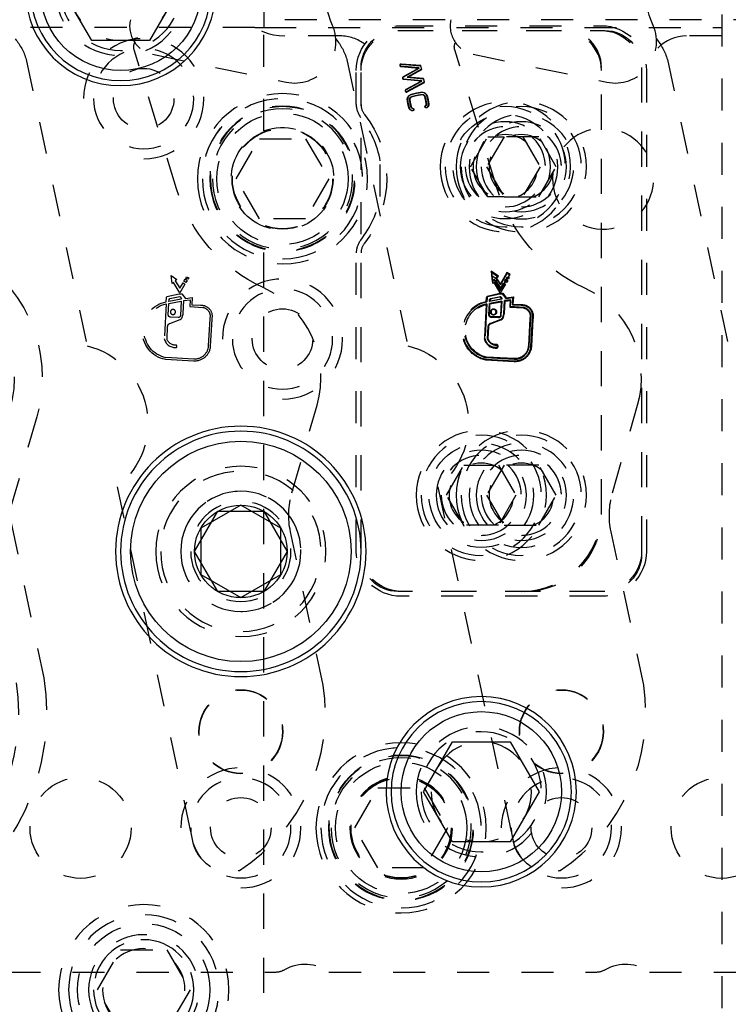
# Model space of a CAD drawing. Header units: inches. Extents: x 3 to 289, y 4 to 291.
# Tile 613 of 634: x 233.53 to 235.74, y 169.09 to 172.17. Entities that reach past the tile are written whole.
import ezdxf

# ---------------------------------------------------------------- set-up
doc = ezdxf.new("R2010")
doc.units = ezdxf.units.IN
doc.header["$LTSCALE"] = 0.5
doc.header["$MEASUREMENT"] = 0
doc.linetypes.add('HIDDEN', pattern=[0.225, 0.15, -0.075])
doc.layers.add('MFB', color=7, linetype='Continuous')

msp = doc.modelspace()

# ---------------------------------------------------------------- linework, layer by layer
at = {"layer": 'MFB', "color": 254, "linetype": 'HIDDEN'}
for p, q in [((235.721, 176.3821), (235.721, 165.3821)), ((234.2932, 172.4419), (234.2932, 172.1419)), ((234.2932, 172.4419), (234.2932, 172.1419)), ((236.858, 172.1652), (234.358, 172.1652)), ((234.721, 172.1471), (235.346, 172.1471)), ((234.265, 172.1419), (232.9152, 172.1419)), ((234.265, 172.1419), (234.2932, 172.1419)), ((234.2932, 171.8188), (234.2932, 172.1419)), ((234.2932, 172.1419), (235.721, 172.1419)), ((234.2932, 171.8188), (234.2932, 172.1419)), ((234.531, 172.1152), (234.358, 172.1152)), ((234.711, 172.1321), (235.356, 172.1321)), ((234.721, 172.1321), (235.346, 172.1321)), ((235.721, 172.1152), (235.611, 172.1152)), ((234.0207, 171.6387), (233.8883, 172.0718)), ((233.9458, 172.0579), (234.3624, 171.971)), ((235.0207, 171.6387), (234.8883, 172.0718)), ((234.9458, 172.0579), (235.3624, 171.971)), ((233.5516, 172.0418), (233.7415, 171.1484)), ((234.5516, 172.0418), (234.7415, 171.1484)), ((234.7205, 172.0205), (234.7204, 172.0196)), ((234.7767, 172.0159), (234.7205, 172.0205)), ((234.721, 172.0267), (234.7211, 172.0276)), ((234.721, 172.0267), (234.7819, 172.0217)), ((234.7826, 172.0225), (234.7211, 172.0276)), ((234.7819, 172.0217), (234.7826, 172.0225)), ((234.7819, 172.0217), (234.7841, 172.0111)), ((234.7851, 172.0106), (234.7826, 172.0225)), ((235.5516, 172.0418), (235.7415, 171.1484)), ((234.581, 171.9011), (234.581, 172.0071)), ((234.596, 170.4971), (234.596, 172.0171)), ((234.596, 171.9011), (234.596, 172.0071)), ((234.7204, 172.0196), (234.776, 172.0151)), ((234.7761, 172.0147), (234.7272, 171.9873)), ((234.7277, 171.9866), (234.7771, 172.0143)), ((234.7841, 172.0111), (234.7395, 171.9861)), ((234.7424, 171.9867), (234.7851, 172.0106)), ((234.7767, 172.0159), (234.776, 172.0151)), ((234.776, 172.0151), (234.7761, 172.0147)), ((234.7771, 172.0143), (234.7761, 172.0147)), ((234.7771, 172.0143), (234.7767, 172.0159)), ((234.7841, 172.0111), (234.7851, 172.0106)), ((235.346, 170.6221), (235.346, 172.0171)), ((235.346, 170.6321), (235.346, 172.0071)), ((235.471, 172.0171), (235.471, 170.4971)), ((235.471, 172.0071), (235.471, 170.5071)), ((235.486, 172.0071), (235.486, 170.5071)), ((234.7277, 171.9866), (234.7272, 171.9873)), ((234.7289, 171.9808), (234.7288, 171.9799)), ((234.7288, 171.9799), (234.7846, 171.9747)), ((234.7853, 171.9755), (234.7289, 171.9808)), ((234.7846, 171.9744), (234.7357, 171.9476)), ((234.7361, 171.9469), (234.7856, 171.974)), ((234.7927, 171.9707), (234.7392, 171.9414)), ((234.7395, 171.9861), (234.7424, 171.9867)), ((234.7395, 171.9861), (234.7904, 171.9813)), ((234.7396, 171.9406), (234.7937, 171.9703)), ((234.7912, 171.9822), (234.7424, 171.9867)), ((234.7853, 171.9755), (234.7846, 171.9747)), ((234.7846, 171.9747), (234.7846, 171.9744)), ((234.7856, 171.974), (234.7846, 171.9744)), ((234.7856, 171.974), (234.7853, 171.9755)), ((234.7904, 171.9813), (234.7912, 171.9822)), ((234.7904, 171.9813), (234.7927, 171.9707)), ((234.7937, 171.9703), (234.7912, 171.9822)), ((234.7927, 171.9707), (234.7937, 171.9703)), ((234.7361, 171.9469), (234.7357, 171.9476)), ((234.7392, 171.9414), (234.7396, 171.9406)), ((234.7519, 171.9317), (234.7517, 171.9326)), ((234.7847, 171.9387), (234.7845, 171.9396)), ((234.7854, 171.9325), (234.7855, 171.9316)), ((234.7411, 171.9144), (234.7402, 171.9143)), ((234.7473, 171.9154), (234.7481, 171.9155)), ((234.7538, 171.9258), (234.754, 171.9249)), ((234.7956, 171.9256), (234.7947, 171.9254)), ((234.7976, 171.8972), (234.7971, 171.8979)), ((234.8003, 171.9033), (234.7994, 171.9032)), ((234.8016, 171.9273), (234.8025, 171.9275)), ((234.8064, 171.9042), (234.8073, 171.9044)), ((234.7461, 171.8913), (234.7452, 171.8911)), ((234.7521, 171.893), (234.753, 171.8932)), ((234.756, 171.8824), (234.7558, 171.8816)), ((234.757, 171.8886), (234.7572, 171.8895)), ((234.801, 171.892), (234.8015, 171.8913)), ((234.2067, 171.6696), (234.2788, 171.7946)), ((234.2788, 171.7946), (234.4232, 171.7946)), ((234.4232, 171.7946), (234.4953, 171.6696)), ((234.9377, 171.7071), (234.9919, 171.8009)), ((235.0419, 171.8009), (234.9877, 171.7071)), ((234.9919, 171.8009), (235.0419, 171.8009)), ((235.1501, 171.8009), (235.0419, 171.8009)), ((235.1001, 171.8009), (235.1543, 171.7071)), ((235.2043, 171.7071), (235.1501, 171.8009)), ((234.656, 171.6142), (234.656, 171.7251)), ((234.9919, 171.6134), (234.9377, 171.7071)), ((234.9877, 171.7071), (235.0419, 171.6134)), ((235.1543, 171.7071), (235.1001, 171.6134)), ((235.1501, 171.6134), (235.2043, 171.7071)), ((234.2788, 171.5446), (234.2067, 171.6696)), ((234.4953, 171.6696), (234.4232, 171.5446)), ((235.0419, 171.6134), (234.9919, 171.6134)), ((235.0419, 171.6134), (235.1501, 171.6134)), ((234.4232, 171.5446), (234.2788, 171.5446)), ((234.2932, 169.1294), (234.2932, 171.5204)), ((234.2932, 169.1394), (234.2932, 171.5204)), ((234.581, 170.5071), (234.581, 171.4381)), ((234.596, 170.5071), (234.596, 171.4381)), ((235.0017, 171.3813), (235.0054, 171.3491)), ((235.0039, 171.3776), (235.0017, 171.3813)), ((235.0244, 171.3656), (235.0017, 171.3813)), ((235.0067, 171.3525), (235.0039, 171.3776)), ((235.0039, 171.3776), (235.0215, 171.3655)), ((235.0507, 171.3767), (235.031, 171.3419)), ((235.0514, 171.3743), (235.0507, 171.3767)), ((235.0611, 171.3708), (235.0507, 171.3767)), ((234.0067, 171.3425), (234.0039, 171.3676)), ((234.0039, 171.3676), (234.0215, 171.3555)), ((234.0112, 171.3462), (234.0067, 171.3425)), ((234.0303, 171.314), (234.0112, 171.3462)), ((234.0215, 171.3555), (234.0161, 171.3507)), ((234.0161, 171.3507), (234.0311, 171.3286)), ((234.0311, 171.3286), (234.0406, 171.3453)), ((234.0406, 171.3453), (234.0467, 171.3408)), ((234.0436, 171.3501), (234.0474, 171.3569)), ((234.0498, 171.3463), (234.0436, 171.3501)), ((234.0474, 171.3569), (234.0535, 171.3523)), ((234.0493, 171.3597), (234.0518, 171.364)), ((234.0555, 171.3559), (234.0493, 171.3597)), ((234.0535, 171.3523), (234.0498, 171.3463)), ((234.0518, 171.364), (234.0583, 171.3604)), ((234.0583, 171.3604), (234.0555, 171.3559)), ((235.0039, 171.3676), (235.0215, 171.3555)), ((235.0067, 171.3425), (235.0039, 171.3676)), ((235.0054, 171.3491), (235.0107, 171.3535)), ((235.0067, 171.3525), (235.0054, 171.3491)), ((235.0112, 171.3562), (235.0067, 171.3525)), ((235.0112, 171.3462), (235.0067, 171.3425)), ((235.0112, 171.3562), (235.0107, 171.3535)), ((235.0107, 171.3535), (235.0303, 171.3206)), ((235.0303, 171.324), (235.0112, 171.3562)), ((235.0303, 171.314), (235.0112, 171.3462)), ((235.0215, 171.3655), (235.0161, 171.3607)), ((235.0161, 171.3607), (235.0184, 171.3604)), ((235.0161, 171.3607), (235.018, 171.3579)), ((235.0203, 171.3544), (235.0161, 171.3507)), ((235.0161, 171.3507), (235.0311, 171.3286)), ((235.018, 171.3579), (235.0311, 171.3386)), ((235.0184, 171.3604), (235.0244, 171.3656)), ((235.031, 171.3419), (235.0184, 171.3604)), ((235.0215, 171.3555), (235.0203, 171.3544)), ((235.0215, 171.3655), (235.0244, 171.3656)), ((235.0303, 171.3206), (235.0611, 171.3708)), ((235.0456, 171.3489), (235.0303, 171.324)), ((235.0311, 171.3386), (235.0514, 171.3743)), ((235.0311, 171.3286), (235.0406, 171.3453)), ((235.0406, 171.3453), (235.0467, 171.3408)), ((235.0436, 171.3501), (235.0474, 171.3569)), ((235.0456, 171.3489), (235.0436, 171.3501)), ((235.0586, 171.3702), (235.0456, 171.3489)), ((235.0498, 171.3463), (235.0456, 171.3489)), ((235.0474, 171.3569), (235.0535, 171.3523)), ((235.0493, 171.3597), (235.0518, 171.364)), ((235.0514, 171.3584), (235.0493, 171.3597)), ((235.0535, 171.3523), (235.0498, 171.3463)), ((235.0514, 171.3743), (235.0586, 171.3702)), ((235.0555, 171.3559), (235.0514, 171.3584)), ((235.0518, 171.364), (235.0541, 171.3627)), ((235.0541, 171.3627), (235.0583, 171.3604)), ((235.0583, 171.3604), (235.0555, 171.3559)), ((235.0586, 171.3702), (235.0611, 171.3708)), ((234.0467, 171.3408), (234.0303, 171.314)), ((235.0467, 171.3408), (235.0303, 171.314)), ((235.0303, 171.324), (235.0303, 171.3206)), ((235.0311, 171.3386), (235.031, 171.3419)), ((233.9883, 171.2855), (233.9891, 171.2991)), ((233.9891, 171.2991), (233.9906, 171.3018)), ((233.9906, 171.3018), (234.029, 171.311)), ((233.9965, 171.2806), (234.0348, 171.2877)), ((234.0351, 171.2941), (233.9968, 171.287)), ((233.9968, 171.287), (233.9971, 171.293)), ((233.9971, 171.293), (233.9994, 171.2963)), ((233.9994, 171.2963), (234.0307, 171.3024)), ((234.029, 171.311), (234.0374, 171.3105)), ((234.0307, 171.3024), (234.0315, 171.3017)), ((234.0348, 171.2877), (234.0325, 171.2433)), ((234.0374, 171.3105), (234.0483, 171.2965)), ((234.0413, 171.2496), (234.0434, 171.2895)), ((234.0434, 171.2895), (234.0625, 171.292)), ((234.0483, 171.2965), (234.0692, 171.2992)), ((234.0625, 171.292), (234.0614, 171.2707)), ((234.0692, 171.2992), (234.068, 171.2766)), ((234.9867, 171.2869), (234.9873, 171.2996)), ((234.9883, 171.2855), (234.9867, 171.2869)), ((234.9873, 171.2996), (234.9894, 171.3033)), ((234.9891, 171.2991), (234.9873, 171.2996)), ((234.9891, 171.2991), (234.9883, 171.2855)), ((234.9883, 171.2855), (234.9891, 171.2991)), ((234.9906, 171.3018), (234.9891, 171.2991)), ((234.9891, 171.2991), (234.9906, 171.3018)), ((234.9894, 171.3033), (235.0289, 171.3127)), ((234.9906, 171.3018), (234.9894, 171.3033)), ((235.029, 171.311), (234.9906, 171.3018)), ((234.9906, 171.3018), (235.029, 171.311)), ((235.0348, 171.2877), (234.9965, 171.2806)), ((234.9965, 171.2806), (235.0348, 171.2877)), ((235.0351, 171.2941), (234.9968, 171.287)), ((235.0351, 171.2941), (234.9968, 171.287)), ((234.9968, 171.287), (234.9971, 171.293)), ((234.9968, 171.287), (234.9971, 171.293)), ((234.9968, 171.287), (234.9987, 171.2892)), ((234.9971, 171.293), (234.9994, 171.2963)), ((234.9971, 171.293), (234.9994, 171.2963)), ((234.9971, 171.293), (234.9989, 171.2924)), ((234.9982, 171.2791), (235.0329, 171.2855)), ((234.9987, 171.2892), (235.0332, 171.2955)), ((234.9989, 171.2924), (234.9987, 171.2892)), ((235.0005, 171.2948), (234.9989, 171.2924)), ((234.9994, 171.2963), (235.0307, 171.3024)), ((234.9994, 171.2963), (235.0307, 171.3024)), ((234.9994, 171.2963), (235.0005, 171.2948)), ((235.0302, 171.3005), (235.0005, 171.2948)), ((235.029, 171.311), (235.0289, 171.3127)), ((235.0289, 171.3127), (235.0383, 171.3122)), ((235.0374, 171.3105), (235.029, 171.311)), ((235.029, 171.311), (235.0374, 171.3105)), ((235.0307, 171.3024), (235.0302, 171.3005)), ((235.0304, 171.3003), (235.0302, 171.3005)), ((235.0315, 171.3017), (235.0304, 171.3003)), ((235.0307, 171.3024), (235.0315, 171.3017)), ((235.0307, 171.3024), (235.0315, 171.3017)), ((235.0329, 171.2855), (235.0307, 171.2434)), ((235.0325, 171.2433), (235.0348, 171.2877)), ((235.0348, 171.2877), (235.0325, 171.2433)), ((235.0348, 171.2877), (235.0329, 171.2855)), ((235.0351, 171.2941), (235.0332, 171.2955)), ((235.0374, 171.3105), (235.0383, 171.3122)), ((235.0483, 171.2965), (235.0374, 171.3105)), ((235.0374, 171.3105), (235.0483, 171.2965)), ((235.0383, 171.3122), (235.049, 171.2983)), ((235.0434, 171.2895), (235.0413, 171.2496)), ((235.0413, 171.2496), (235.0434, 171.2895)), ((235.043, 171.2495), (235.045, 171.288)), ((235.0625, 171.292), (235.0434, 171.2895)), ((235.0434, 171.2895), (235.0625, 171.292)), ((235.0434, 171.2895), (235.045, 171.288)), ((235.045, 171.288), (235.0607, 171.29)), ((235.0692, 171.2992), (235.0483, 171.2965)), ((235.0483, 171.2965), (235.0692, 171.2992)), ((235.0483, 171.2965), (235.049, 171.2983)), ((235.049, 171.2983), (235.071, 171.3012)), ((235.0607, 171.29), (235.0596, 171.269)), ((235.0625, 171.292), (235.0607, 171.29)), ((235.0614, 171.2707), (235.0625, 171.292)), ((235.0625, 171.292), (235.0614, 171.2707)), ((235.068, 171.2766), (235.0692, 171.2992)), ((235.0692, 171.2992), (235.068, 171.2766)), ((235.0692, 171.2992), (235.071, 171.3012)), ((235.071, 171.3012), (235.0698, 171.2783)), ((233.988, 171.279), (233.9824, 171.1715)), ((233.9946, 171.2453), (233.9965, 171.2806)), ((234.0614, 171.2707), (234.1023, 171.2685)), ((234.068, 171.2766), (234.0953, 171.2752)), ((234.9861, 171.2768), (234.9806, 171.1714)), ((234.9824, 171.1715), (234.988, 171.279)), ((234.988, 171.279), (234.9824, 171.1715)), ((234.988, 171.279), (234.9861, 171.2768)), ((234.9965, 171.2806), (234.9946, 171.2453)), ((234.9946, 171.2453), (234.9965, 171.2806)), ((234.9964, 171.2452), (234.9982, 171.2791)), ((234.9965, 171.2806), (234.9982, 171.2791)), ((235.0614, 171.2707), (235.0596, 171.269)), ((235.0596, 171.269), (235.1021, 171.2668)), ((235.1023, 171.2685), (235.0614, 171.2707)), ((235.0614, 171.2707), (235.1023, 171.2685)), ((235.068, 171.2766), (235.0698, 171.2783)), ((235.0953, 171.2752), (235.068, 171.2766)), ((235.068, 171.2766), (235.0953, 171.2752)), ((235.0698, 171.2783), (235.0952, 171.2769)), ((235.0953, 171.2752), (235.0952, 171.2769)), ((235.1023, 171.2685), (235.1021, 171.2668)), ((233.9996, 171.2185), (234.0318, 171.2307)), ((234.0251, 171.2367), (234.0013, 171.2379)), ((234.0383, 171.2377), (234.0409, 171.2474)), ((234.1241, 171.2331), (234.1196, 171.1481)), ((234.1303, 171.2321), (234.1258, 171.1477)), ((234.9946, 171.2453), (234.9964, 171.2452)), ((235.0318, 171.2307), (234.9996, 171.2185)), ((234.9996, 171.2185), (235.0318, 171.2307)), ((235.0002, 171.2168), (235.0324, 171.229)), ((235.0013, 171.2379), (235.0014, 171.2397)), ((235.0013, 171.2379), (235.0251, 171.2367)), ((235.0251, 171.2367), (235.0013, 171.2379)), ((235.0252, 171.2384), (235.0014, 171.2397)), ((235.0251, 171.2367), (235.0252, 171.2384)), ((235.0325, 171.2433), (235.0307, 171.2434)), ((235.0318, 171.2307), (235.0324, 171.229)), ((235.0409, 171.2474), (235.0383, 171.2377)), ((235.0383, 171.2377), (235.0409, 171.2474)), ((235.0383, 171.2377), (235.04, 171.2373)), ((235.04, 171.2373), (235.0426, 171.2469)), ((235.0409, 171.2474), (235.0426, 171.2469)), ((235.0413, 171.2496), (235.043, 171.2495)), ((235.1223, 171.2334), (235.1178, 171.1482)), ((235.1196, 171.1481), (235.1241, 171.2331)), ((235.1241, 171.2331), (235.1196, 171.1481)), ((235.1241, 171.2331), (235.1223, 171.2334)), ((235.1258, 171.1477), (235.1303, 171.2321)), ((235.1303, 171.2321), (235.1258, 171.1477)), ((235.132, 171.2318), (235.1276, 171.1476)), ((235.1303, 171.2321), (235.132, 171.2318)), ((233.9907, 171.1697), (233.9927, 171.2092)), ((234.9927, 171.2092), (234.9907, 171.1697)), ((234.9907, 171.1697), (234.9927, 171.2092)), ((234.9925, 171.1699), (234.9945, 171.2091)), ((234.9927, 171.2092), (234.9945, 171.2091)), ((234.9996, 171.2185), (235.0002, 171.2168)), ((234.9824, 171.1715), (234.9806, 171.1714)), ((234.9907, 171.1697), (234.9925, 171.1699)), ((235.1196, 171.1481), (235.1178, 171.1482)), ((235.1258, 171.1477), (235.1276, 171.1476)), ((234.0736, 171.1007), (233.9859, 171.1053)), ((234.0739, 171.1069), (233.9867, 171.1115)), ((234.9859, 171.1053), (234.9857, 171.1035)), ((235.0735, 171.0989), (234.9857, 171.1035)), ((234.9859, 171.1053), (235.0736, 171.1007)), ((235.0736, 171.1007), (234.9859, 171.1053)), ((234.9867, 171.1115), (234.987, 171.1132)), ((234.9867, 171.1115), (235.0739, 171.1069)), ((235.0739, 171.1069), (234.9867, 171.1115)), ((235.074, 171.1087), (234.987, 171.1132)), ((235.0736, 171.1007), (235.0735, 171.0989)), ((235.0739, 171.1069), (235.074, 171.1087)), ((234.3802, 170.6895), (234.4587, 170.9633)), ((235.3802, 170.6895), (235.4587, 170.9633)), ((233.5846, 170.9272), (233.5061, 170.6533)), ((234.8627, 170.6821), (234.9169, 170.7759)), ((234.9169, 170.7759), (235.0251, 170.7759)), ((235.0419, 170.7759), (234.9877, 170.6821)), ((235.0251, 170.7759), (235.0793, 170.6821)), ((235.1501, 170.7759), (235.0419, 170.7759)), ((235.2043, 170.6821), (235.1501, 170.7759)), ((233.835, 170.7086), (234.07, 169.6033)), ((234.835, 170.7086), (235.07, 169.6033)), ((234.9169, 170.5884), (234.8627, 170.6821)), ((234.9877, 170.6821), (235.0419, 170.5884)), ((235.0793, 170.6821), (235.0251, 170.5884)), ((235.1501, 170.5884), (235.2043, 170.6821)), ((233.5041, 170.5958), (233.6067, 170.1129)), ((235.0251, 170.5884), (234.9169, 170.5884)), ((235.0419, 170.5884), (235.1501, 170.5884)), ((234.4778, 170.0894), (234.376, 170.5686)), ((235.4778, 170.0894), (235.376, 170.5686)), ((235.356, 170.3821), (234.711, 170.3821)), ((235.346, 170.3821), (234.721, 170.3821)), ((235.346, 170.3671), (234.721, 170.3671)), ((234.5767, 169.6446), (234.6488, 169.7696)), ((234.6488, 169.7696), (234.7932, 169.7696)), ((234.7932, 169.7696), (234.8653, 169.6446)), ((234.6488, 169.5196), (234.5767, 169.6446)), ((234.8644, 169.6429), (234.7932, 169.5196)), ((234.8653, 169.6446), (234.8644, 169.6429)), ((234.7932, 169.5196), (234.6488, 169.5196)), ((233.7738, 169.1394), (233.846, 169.2644)), ((233.846, 169.2644), (233.9903, 169.2644)), ((233.9903, 169.2644), (234.0625, 169.1394)), ((233.496, 169.1946), (234.3275, 169.1946)), ((234.496, 169.1946), (235.3275, 169.1946)), ((235.496, 169.1946), (236.3275, 169.1946)), ((233.846, 169.0144), (233.7738, 169.1394)), ((234.0625, 169.1394), (233.9903, 169.0144))]:
    msp.add_line(p, q, dxfattribs=at)
at = {"layer": 'MFB', "color": 132, "linetype": 'Continuous'}
for p, q in [((233.7558, 172.1009), (233.6656, 172.2571)), ((234.0264, 172.2571), (233.9362, 172.1009)), ((233.9362, 172.1009), (233.7558, 172.1009)), ((234.7906, 169.7571), (234.8808, 169.9134)), ((234.8808, 169.9134), (235.0612, 169.9134)), ((235.0612, 169.9134), (235.1514, 169.7571)), ((234.8808, 169.6009), (234.7906, 169.7571)), ((235.1514, 169.7571), (235.0612, 169.6009)), ((235.0612, 169.6009), (234.8808, 169.6009))]:
    msp.add_line(p, q, dxfattribs=at)
at = {"layer": 'MFB', "color": 4, "linetype": 'Continuous'}
for p, q in [((234.221, 170.6514), (234.096, 170.5793)), ((234.346, 170.5793), (234.221, 170.6514)), ((234.096, 170.5793), (234.096, 170.4349)), ((234.346, 170.4349), (234.346, 170.5793)), ((234.096, 170.4349), (234.221, 170.3628)), ((234.221, 170.3628), (234.346, 170.4349))]:
    msp.add_line(p, q, dxfattribs=at)
at = {"layer": 'MFB', "color": 136, "linetype": 'Continuous'}
for p, q in [((234.0767, 170.5071), (234.1488, 170.6321)), ((234.1488, 170.6321), (234.2932, 170.6321)), ((234.2932, 170.6321), (234.3653, 170.5071)), ((234.1488, 170.3821), (234.0767, 170.5071)), ((234.3653, 170.5071), (234.2932, 170.3821)), ((234.2932, 170.3821), (234.1488, 170.3821))]:
    msp.add_line(p, q, dxfattribs=at)
at = {"layer": 'MFB', "color": 254, "linetype": 'Continuous', "extrusion": (0, 0, -1)}
for centre, radius in [((-233.846, 172.2571), 0.2969), ((-234.221, 170.5071), 0.3906), ((-234.971, 169.7571), 0.2969)]:
    msp.add_circle(centre, radius, dxfattribs=at)
at = {"layer": 'MFB', "color": 132, "linetype": 'Continuous', "extrusion": (0, 0, -1)}
for centre in [(-233.846, 172.2571), (-234.971, 169.7571)]:
    msp.add_circle(centre, 0.2812, dxfattribs=at)
at = {"layer": 'MFB', "color": 132, "linetype": 'Continuous'}
for centre in [(233.846, 172.2571), (234.971, 169.7571)]:
    msp.add_circle(centre, 0.25, dxfattribs=at)
at = {"layer": 'MFB', "color": 254, "linetype": 'HIDDEN', "extrusion": (0, 0, -1)}
for centre, radius in [((-233.846, 172.2571), 0.2031), ((-233.846, 172.2571), 0.1875), ((-233.846, 172.2571), 0.1563), ((-233.918, 171.9196), 0.1563), ((-234.351, 171.6696), 0.2656), ((-234.351, 171.6696), 0.25), ((-235.046, 171.7071), 0.2031), ((-235.096, 171.7071), 0.2031), ((-234.351, 171.6696), 0.2266), ((-234.351, 171.6696), 0.225), ((-234.351, 171.6696), 0.2187), ((-235.046, 171.7071), 0.1875), ((-235.096, 171.7071), 0.1875), ((-235.096, 171.7071), 0.163), ((-235.046, 171.7071), 0.1406), ((-235.096, 171.7071), 0.1406), ((-235.046, 171.7071), 0.125), ((-235.046, 171.7071), 0.1005), ((-235.096, 171.7071), 0.125), ((-235.096, 171.7071), 0.1005), ((-234.351, 171.1696), 0.1563), ((-234.0092, 171.2541), 0.00784), ((-235.0092, 171.2541), 0.00784), ((-235.0092, 171.2541), 0.00784), ((-234.971, 170.6821), 0.2031), ((-235.096, 170.6821), 0.2031), ((-234.971, 170.6821), 0.1875), ((-235.096, 170.6821), 0.1875), ((-234.971, 170.6821), 0.1406), ((-235.096, 170.6821), 0.163), ((-235.096, 170.6821), 0.1406), ((-234.971, 170.6821), 0.125), ((-235.096, 170.6821), 0.125), ((-234.221, 170.5071), 0.2656), ((-234.971, 170.6821), 0.1005), ((-235.096, 170.6821), 0.1005), ((-234.221, 170.5071), 0.25), ((-234.221, 170.5071), 0.1875), ((-234.221, 170.5071), 0.1563), ((-234.971, 169.7571), 0.2031), ((-234.971, 169.7571), 0.1875), ((-234.721, 169.6446), 0.2656), ((-234.971, 169.7571), 0.1563), ((-234.721, 169.6446), 0.25), ((-234.721, 169.6446), 0.2266), ((-234.721, 169.6446), 0.225), ((-234.721, 169.6446), 0.2187), ((-234.221, 169.6446), 0.1563), ((-234.721, 169.6446), 0.16), ((-235.221, 169.6446), 0.1563), ((-233.9182, 169.1394), 0.2656), ((-233.9182, 169.1394), 0.2344), ((-233.9182, 169.1394), 0.1719), ((-233.9182, 169.1394), 0.1563), ((-233.9182, 169.1394), 0.1285)]:
    msp.add_circle(centre, radius, dxfattribs=at)
at = {"layer": 'MFB', "color": 254, "linetype": 'HIDDEN'}
for centre, radius in [((233.918, 171.9196), 0.0945), ((234.351, 171.6696), 0.205), ((235.046, 171.7071), 0.163), ((234.351, 171.6696), 0.1575), ((234.351, 171.6696), 0.1563), ((234.351, 171.6696), 0.1563), ((234.351, 171.1696), 0.0945), ((235.0092, 171.2541), 0.0096), ((234.971, 170.6821), 0.163), ((234.221, 169.9446), 0.131), ((234.221, 169.9446), 0.13), ((235.221, 169.9446), 0.131), ((235.221, 169.9446), 0.13), ((234.721, 169.6446), 0.205), ((233.721, 169.6446), 0.1575), ((234.721, 169.6446), 0.1575), ((234.721, 169.6446), 0.1563), ((234.721, 169.6446), 0.1563), ((235.721, 169.6446), 0.1575), ((234.221, 169.6446), 0.0945), ((235.221, 169.6446), 0.0945), ((233.9182, 169.1394), 0.2066)]:
    msp.add_circle(centre, radius, dxfattribs=at)
at = {"layer": 'MFB', "color": 136, "linetype": 'Continuous', "extrusion": (0, 0, -1)}
msp.add_circle((-234.221, 170.5071), 0.375, dxfattribs=at)
at = {"layer": 'MFB', "color": 136, "linetype": 'Continuous'}
msp.add_circle((234.221, 170.5071), 0.3438, dxfattribs=at)
at = {"layer": 'MFB', "color": 2, "linetype": 'Continuous'}
msp.add_circle((234.221, 170.5071), 0.1443, dxfattribs=at)
at = {"layer": 'MFB', "color": 254, "linetype": 'HIDDEN', "extrusion": (0, 0, -1)}
for centre, radius, start, end in [((-234.9105, 172.3195), 0.4382, 336.9304, 12.6192), ((-235.9105, 172.3195), 0.4382, 336.9304, 12.6192), ((-234.721, 172.0071), 0.14, 0, 90), ((-235.346, 172.0071), 0.14, 90, 180), ((-234.721, 172.0071), 0.125, 0, 90), ((-234.711, 172.0171), 0.115, 0, 90), ((-235.346, 172.0071), 0.125, 90, 180), ((-235.356, 172.0171), 0.115, 90, 180), ((-233.369, 171.9859), 0.191, 140.9914, 162.9858), ((-233.9182, 172.0809), 0.0313, 342.9999, 26.1997), ((-234.369, 171.9859), 0.191, 140.9914, 162.9858), ((-234.9182, 172.0809), 0.0313, 342.9999, 26.1997), ((-235.369, 171.9859), 0.191, 140.9914, 162.9858), ((-234.7208, 172.0236), 0.00312, 274.7, 94.7), ((-234.7292, 171.9839), 0.00313, 275.2802, 60.2443), ((-234.7377, 171.9441), 0.00312, 241.3015, 61.3015), ((-234.7566, 171.9168), 0.0165, 351.3913, 72.885), ((-234.8071, 171.7525), 0.1884, 72.8849, 83.1153), ((-234.8071, 171.7525), 0.1813, 72.8849, 83.1153), ((-234.7865, 171.9232), 0.0165, 83.1153, 164.6089), ((-234.7865, 171.9232), 0.0094, 83.1153, 164.6089), ((-234.9265, 171.9425), 0.1884, 344.1677, 351.3912), ((-234.7566, 171.9168), 0.0094, 351.3909, 72.8848), ((-234.9265, 171.9425), 0.1813, 344.1376, 351.3912), ((-234.7993, 171.8946), 0.004, 236.1592, 56.1362), ((-234.6208, 171.8775), 0.1813, 164.6089, 171.8323), ((-234.7941, 171.9024), 0.00625, 171.8323, 236.1362), ((-234.794, 171.9024), 0.0135, 171.8366, 235.8932), ((-234.6208, 171.8775), 0.1884, 164.6089, 171.8145), ((-234.351, 171.6696), 0.325, 141.8751, 218.1249), ((-234.7581, 171.8948), 0.0134, 279.8638, 344.1677), ((-234.7581, 171.8948), 0.00625, 279.8638, 343.2929), ((-234.7565, 171.8855), 0.004, 99.8638, 279.8638), ((-234.351, 171.6696), 0.16, 68.8148, 291.1852), ((-234.351, 171.6696), 0.16, 291.1852, 68.8148), ((-234.4989, 171.7848), 0.5, 294.6543, 342.9999), ((-235.4989, 171.7848), 0.5, 294.6543, 342.9999), ((-233.1607, 171.0488), 0.441, 114.7055, 196), ((-233.1607, 171.0488), 0.3535, 114.7055, 196), ((-234.0049, 171.1951), 0.0918, 281.9262, 79.6209), ((-234.0246, 171.2938), 0.0105, 131.3426, 178.2042), ((-235.0049, 171.1951), 0.0936, 281.8415, 78.7667), ((-235.0049, 171.1951), 0.0918, 281.9262, 79.6209), ((-235.0246, 171.2938), 0.0105, 131.3426, 178.2042), ((-235.0246, 171.2938), 0.0105, 131.3426, 178.2042), ((-234.0049, 171.1951), 0.0856, 282.247, 78.6237), ((-234.0973, 171.2411), 0.0341, 86.4885, 195.2728), ((-234.0973, 171.2411), 0.0279, 100.2054, 196.5849), ((-235.0049, 171.1951), 0.0856, 282.247, 78.6237), ((-235.0049, 171.1951), 0.0838, 282.344, 77.0651), ((-235.0973, 171.2411), 0.0359, 86.6506, 194.9664), ((-235.0973, 171.2411), 0.0341, 86.4885, 195.2728), ((-235.0973, 171.2411), 0.0261, 100.4451, 197.0383), ((-235.0973, 171.2411), 0.0279, 100.2054, 196.5849), ((-234.0017, 171.245), 0.00703, 273, 3), ((-234.0255, 171.2437), 0.00703, 183, 273), ((-235.0017, 171.245), 0.00703, 273, 3), ((-235.0017, 171.245), 0.00527, 273, 3), ((-235.0255, 171.2437), 0.00703, 183, 273), ((-235.0255, 171.2437), 0.00527, 183, 273), ((-235.0281, 171.2405), 0.0105, 195.297, 249.3183), ((-235.0307, 171.2502), 0.0105, 183, 195.297), ((-234.0033, 171.2086), 0.0105, 3, 69.3183), ((-235.0033, 171.2086), 0.0105, 3, 69.3183), ((-235.0033, 171.2086), 0.00878, 3, 69.3183), ((-234.017, 171.1783), 0.0277, 268.7143, 341.8106), ((-235.0162, 171.1775), 0.0344, 267.2607, 349.9808), ((-235.017, 171.1783), 0.0277, 268.7143, 341.8106), ((-235.017, 171.1783), 0.026, 268.8842, 341.0942), ((-233.6814, 170.9058), 0.25, 103.9254, 232.0746), ((-234.0762, 171.1503), 0.0497, 183, 273), ((-234.0762, 171.1503), 0.0435, 183, 273), ((-234.6814, 170.9058), 0.25, 103.9254, 232.0746), ((-235.0181, 171.1469), 0.00376, 83.0854, 273), ((-235.2616, 171.1427), 0.2437, 359.6833, 0.0982), ((-235.0762, 171.1503), 0.0515, 183, 273), ((-235.0762, 171.1503), 0.0497, 183, 273), ((-235.0762, 171.1503), 0.0435, 183, 273), ((-235.0762, 171.1503), 0.0417, 183, 273), ((-234.6205, 170.6205), 0.25, 348, 16), ((-235.6205, 170.6205), 0.25, 348, 16), ((-234.721, 170.5071), 0.14, 270, 0), ((-234.721, 170.5071), 0.125, 270, 0), ((-234.711, 170.4971), 0.115, 270, 0), ((-235.346, 170.5071), 0.125, 180, 270), ((-235.346, 170.5071), 0.14, 180, 270), ((-235.356, 170.4971), 0.115, 180, 270), ((-232.8992, 170.003), 0.6285, 171.3857, 237.6811), ((-232.8992, 170.003), 0.716, 171.172, 238.5431), ((-234.421, 169.0946), 0.125, 60.0736, 126.8699), ((-235.421, 169.0946), 0.125, 60.0736, 126.8699)]:
    msp.add_arc(centre, radius, start, end, dxfattribs=at)
at = {"layer": 'MFB', "color": 254, "linetype": 'HIDDEN'}
for centre, radius, start, end in [((234.358, 172.2902), 0.175, 180, 270), ((234.358, 172.2902), 0.125, 180, 270), ((233.9641, 172.146), 0.09, 167.2532, 258.2208), ((234.3887, 172.0973), 0.129, 258.2208, 23.0696), ((234.9641, 172.146), 0.09, 167.2532, 258.2208), ((235.3887, 172.0973), 0.129, 258.2208, 23.0696), ((234.531, 171.9902), 0.125, 52.2607, 90), ((235.221, 172.0071), 0.125, 0, 90), ((235.231, 172.0171), 0.115, 0, 90), ((235.611, 171.9902), 0.125, 90, 180), ((233.918, 171.9196), 0.1875, 270, 180), ((234.7208, 172.0236), 0.004, 85.3, 265.3), ((234.7292, 171.9839), 0.004, 119.6981, 264.7198), ((234.7377, 171.9441), 0.004, 118.6985, 298.6985), ((234.7566, 171.9168), 0.0157, 107.115, 188.6087), ((234.8071, 171.7525), 0.1875, 96.8847, 107.1151), ((234.8071, 171.7525), 0.1804, 96.8847, 107.1151), ((234.7865, 171.9232), 0.0157, 15.3911, 96.8847), ((234.7865, 171.9232), 0.00852, 15.3911, 96.8847), ((234.351, 171.6696), 0.25, 270, 180), ((234.646, 171.9011), 0.065, 180, 218.1249), ((234.646, 171.9011), 0.05, 180, 218.1249), ((234.9265, 171.9425), 0.1875, 188.6088, 195.8323), ((234.7566, 171.9168), 0.00852, 107.1152, 188.6091), ((234.9265, 171.9425), 0.1804, 188.6088, 195.8603), ((234.6208, 171.8775), 0.1804, 8.1677, 15.3911), ((234.7941, 171.9024), 0.00538, 303.8638, 8.1677), ((234.794, 171.9024), 0.0126, 304.131, 8.1619), ((234.6208, 171.8775), 0.1875, 8.1855, 15.3911), ((234.7581, 171.8948), 0.0125, 195.8323, 260.1362), ((234.7581, 171.8948), 0.00538, 196.7734, 260.1362), ((234.7565, 171.8855), 0.00312, 260.1362, 80.1362), ((234.7993, 171.8946), 0.00312, 123.8638, 303.8638), ((234.351, 171.6696), 0.31, 10.3045, 38.1249), ((235.046, 171.7071), 0.125, 270, 180), ((235.096, 171.7071), 0.125, 270, 180), ((235.351, 171.6696), 0.1575, 173.4056, 169.8277), ((234.351, 171.6696), 0.31, 321.8751, 349.6955), ((234.646, 171.4381), 0.065, 141.8751, 180), ((234.646, 171.4381), 0.05, 141.8751, 180), ((234.351, 171.1696), 0.1875, 270, 180), ((234.1607, 171.0488), 0.31, 344, 65.2945), ((235.1607, 171.0488), 0.31, 344, 65.2945), ((235.0049, 171.1951), 0.0918, 100.3791, 258.0738), ((235.0246, 171.2938), 0.00878, 11.5992, 48.6574), ((235.0049, 171.1951), 0.0856, 101.3763, 257.753), ((235.0973, 171.2411), 0.0341, 344.7272, 93.5115), ((235.0973, 171.2411), 0.0279, 343.4151, 79.7946), ((234.0281, 171.2405), 0.0105, 290.6817, 344.703), ((234.0307, 171.2502), 0.0105, 344.703, 357), ((235.0017, 171.245), 0.00703, 177, 267), ((235.0255, 171.2437), 0.00703, 267, 357), ((235.0281, 171.2405), 0.0105, 290.6817, 344.703), ((235.0281, 171.2405), 0.0123, 290.6817, 344.703), ((235.0307, 171.2502), 0.0105, 344.703, 357), ((235.0307, 171.2502), 0.0123, 344.703, 357), ((235.0033, 171.2086), 0.0105, 110.6817, 177), ((234.0162, 171.1775), 0.0344, 190.0192, 272.7393), ((235.0162, 171.1775), 0.0362, 189.6965, 272.611), ((235.0162, 171.1775), 0.0344, 190.0192, 272.7393), ((235.017, 171.1783), 0.0277, 198.1894, 271.2857), ((234.0181, 171.1469), 0.00376, 267, 96.9146), ((235.1953, 171.1632), 0.1782, 183.5007, 184.0683), ((235.0181, 171.1469), 0.00552, 267.9931, 95.9149), ((235.0181, 171.1469), 0.00376, 267, 96.9146), ((235.0762, 171.1503), 0.0497, 267, 357), ((235.0762, 171.1503), 0.0435, 267, 357), ((234.971, 170.6821), 0.125, 270, 180), ((235.096, 170.6821), 0.125, 270, 180), ((234.221, 170.5071), 0.1875, 270, 180), ((235.096, 170.6321), 0.25, 270, 0), ((235.106, 170.6221), 0.24, 270, 0), ((233.8992, 170.003), 0.585, 302.9234, 8.4907), ((234.8992, 170.003), 0.585, 302.9234, 8.4907), ((234.721, 169.6446), 0.25, 270, 180), ((234.221, 169.6446), 0.1875, 270, 180), ((235.221, 169.6446), 0.1875, 270, 180), ((234.1873, 169.6282), 0.12, 192, 282.0043), ((235.1873, 169.6282), 0.12, 192, 282.0043), ((234.1879, 169.6257), 0.1174, 282.0043, 284.4452), ((235.1879, 169.6257), 0.1174, 282.0043, 284.4452), ((233.9182, 169.1394), 0.1563, 270, 180), ((234.3275, 169.2571), 0.0625, 270, 299.9264), ((235.3275, 169.2571), 0.0625, 270, 299.9264), ((233.7932, 169.1394), 0.5, 270, 0), ((233.8032, 169.1294), 0.49, 270, 0)]:
    msp.add_arc(centre, radius, start, end, dxfattribs=at)

doc.saveas('drawing.dxf')
